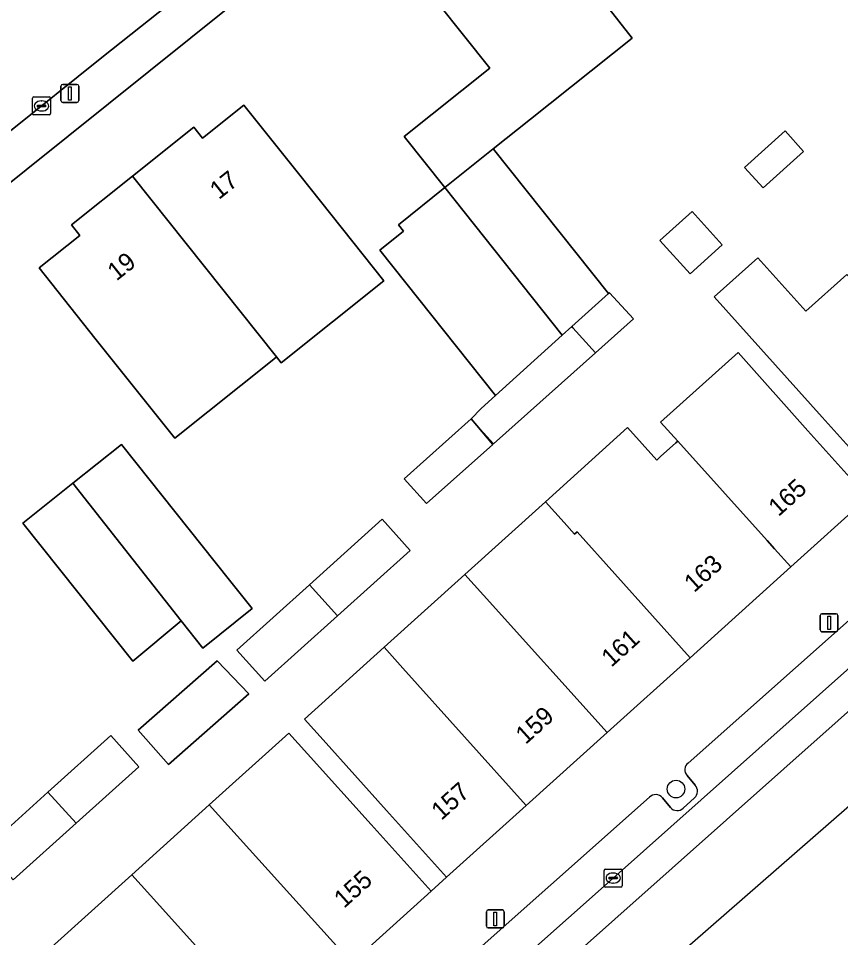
# Model space of a CAD drawing. Extents: x 161772 to 163126, y 383092 to 383917.
# Drawn here: x 162705.4 to 162751.2, y 383594 to 383645.2 of the extents above; entities that cross this region are included whole.
import ezdxf

# ---------------------------------------------------------------- set-up
doc = ezdxf.new("R2010")
doc.units = 0
for name, color, linetype in [('IMGEO_Boom', 7, 'Continuous'), ('IMGEO_Erf', 7, 'Continuous'), ('IMGEO_Kolk', 7, 'Continuous'), ('IMGEO_Lichtmast', 7, 'Continuous'), ('IMGEO_Pand', 7, 'Continuous'), ('IMGEO_Pand_nummerreeks', 7, 'Continuous'), ('IMGEO_Parkeervlak_open', 7, 'Continuous'), ('IMGEO_Rijbaan_lokaal_gesloten', 7, 'Continuous'), ('IMGEO_Rijbaan_lokaal_open', 7, 'Continuous'), ('IMGEO_Voetpad_open', 7, 'Continuous')]:
    doc.layers.add(name, color=color, linetype=linetype)

msp = doc.modelspace()

# ---------------------------------------------------------------- linework, layer by layer
at = {"layer": 'IMGEO_Boom'}
msp.add_circle((162742.063, 383602.303), 0.489, dxfattribs=at)
at = {"layer": 'IMGEO_Erf'}
for points in [[(162764.021, 383672.015), (162765.731, 383669.816), (162767.528, 383671.213), (162767.957, 383671.546), (162769.997, 383668.922), (162770.361, 383669.205), (162767.377, 383673.065), (162771.111, 383675.952), (162767.266, 383680.773), (162767.741, 383681.152), (162767.241, 383681.778), (162770.39, 383684.29), (162770.888, 383683.666), (162774.505, 383686.551), (162774.005, 383687.179), (162777.071, 383689.624), (162777.557, 383689.015), (162778.165, 383689.5), (162779.475, 383687.857), (162785.828, 383692.924), (162783.083, 383695.752), (162778.983, 383695.388), (162687.563, 383622.167), (162624.721, 383572.388)], [(162738.132, 383646.008), (162739.618, 383644.125), (162733.952, 383639.603), (162731.882, 383637.951), (162731.892, 383637.939), (162738.306, 383629.896), (162738.351, 383629.937), (162739.695, 383628.497), (162737.57, 383626.6), (162731.886, 383621.526), (162730.963, 383622.552), (162731.847, 383621.492), (162728.16, 383618.201), (162726.917, 383619.576), (162730.656, 383622.919), (162731.197, 383623.492), (162732.009, 383624.224), (162725.555, 383632.316), (162726.877, 383633.37), (162726.59, 383633.729), (162729.183, 383635.797), (162726.915, 383638.636), (162731.688, 383642.442), (162727.352, 383647.878)], [(162753.555, 383619.299), (162750.21, 383623.015), (162744.194, 383629.715), (162746.629, 383631.882), (162749.301, 383628.914), (162751.578, 383630.965)], [(162707.246, 383593.476), (162711.741, 383597.529), (162716.056, 383601.42), (162720.491, 383605.419), (162721.525, 383604.272), (162725.077, 383600.333), (162728.426, 383596.621), (162729.281, 383597.4), (162725.936, 383601.116), (162722.397, 383605.046), (162721.357, 383606.2), (162725.791, 383610.199), (162730.294, 383614.259), (162734.784, 383618.308), (162739.363, 383622.437), (162740.994, 383620.628), (162741.202, 383620.816), (162742.053, 383621.582), (162742.157, 383621.676), (162741.204, 383622.735), (162745.531, 383626.624), (162749.414, 383622.255), (162752.76, 383618.54)]]:
    msp.add_lwpolyline(points, dxfattribs=at)
for points in [[(162725.784, 383630.602), (162720.064, 383626.04), (162719.801, 383626.37), (162719.649, 383626.249), (162714.126, 383621.844), (162709.681, 383627.417), (162706.564, 383631.325), (162708.836, 383633.137), (162708.367, 383633.725), (162711.774, 383636.442), (162715.184, 383639.162), (162715.67, 383638.553), (162717.976, 383640.392), (162721.094, 383636.483)], [(162749.168, 383637.813), (162746.913, 383635.784), (162745.886, 383636.924), (162748.141, 383638.954)], [(162744.638, 383632.606), (162742.847, 383630.993), (162741.17, 383632.854), (162742.962, 383634.468)], [(162717.188, 383613.938), (162718.452, 383612.354), (162715.686, 383610.148), (162714.483, 383611.676), (162711.786, 383609.421), (162705.657, 383617.105), (162708.453, 383619.335), (162711.16, 383621.495)], [(162727.241, 383615.596), (162723.198, 383611.95), (162719.154, 383608.304), (162717.593, 383610.035), (162721.636, 383613.681), (162725.68, 383617.327)], [(162718.258, 383607.607), (162713.772, 383603.677), (162712.098, 383605.587), (162716.497, 383609.44)], [(162712.122, 383603.551), (162708.626, 383600.399), (162705.13, 383597.247), (162703.567, 383598.981), (162707.062, 383602.133), (162710.558, 383605.285)]]:
    msp.add_lwpolyline(points, close=True, dxfattribs=at)
at = {"layer": 'IMGEO_Kolk'}
for p, q in [((162706.203, 383639.917), (162706.203, 383640.769)), ((162706.278, 383640.843), (162707.13, 383640.843)), ((162707.204, 383640.769), (162707.204, 383639.917)), ((162706.462, 383640.337), (162706.462, 383640.349)), ((162706.9, 383640.3), (162706.502, 383640.3)), ((162706.505, 383640.386), (162706.903, 383640.386)), ((162706.691, 383640.623), (162706.716, 383640.623)), ((162706.946, 383640.349), (162706.946, 383640.337)), ((162707.13, 383639.843), (162706.278, 383639.843)), ((162706.714, 383640.063), (162706.689, 383640.063)), ((162738.062, 383596.924), (162738.062, 383597.776)), ((162738.137, 383597.85), (162738.989, 383597.85)), ((162739.063, 383597.776), (162739.063, 383596.924)), ((162738.321, 383597.344), (162738.321, 383597.356)), ((162738.759, 383597.307), (162738.361, 383597.307)), ((162738.364, 383597.393), (162738.762, 383597.393)), ((162738.55, 383597.63), (162738.575, 383597.63)), ((162738.805, 383597.356), (162738.805, 383597.344)), ((162738.989, 383596.85), (162738.137, 383596.85)), ((162738.573, 383597.07), (162738.548, 383597.07))]:
    msp.add_line(p, q, dxfattribs=at)
for points in [[(162706.203, 383639.917), (162706.203, 383640.769)], [(162706.278, 383640.843), (162707.13, 383640.843)], [(162707.204, 383640.769), (162707.204, 383639.917)], [(162707.13, 383639.843), (162706.278, 383639.843)], [(162738.062, 383596.924), (162738.062, 383597.776)], [(162738.137, 383597.85), (162738.989, 383597.85)], [(162739.063, 383597.776), (162739.063, 383596.924)], [(162738.989, 383596.85), (162738.137, 383596.85)]]:
    msp.add_lwpolyline(points, dxfattribs=at)
for centre, radius, start, end in [((162706.28, 383640.767), 0.0765, 91.552, 178.448), ((162706.28, 383640.767), 0.0765, 91.552, 178.448), ((162707.128, 383640.767), 0.0765, 1.552, 88.448), ((162707.128, 383640.767), 0.0765, 1.552, 88.448), ((162706.502, 383640.346), 0.0403, 85.8775, 175.7526), ((162706.499, 383640.336), 0.0366, 178.938, 274.7102), ((162706.903, 383640.343), 0.043, 264.8664, 352.4533), ((162706.907, 383640.348), 0.0386, 1.7309, 96.639), ((162706.28, 383639.919), 0.0765, 181.552, 268.448), ((162706.28, 383639.919), 0.0765, 181.552, 268.448), ((162707.128, 383639.919), 0.0765, 271.552, 358.448), ((162707.128, 383639.919), 0.0765, 271.552, 358.448), ((162738.139, 383597.774), 0.0765, 91.552, 178.448), ((162738.139, 383597.774), 0.0765, 91.552, 178.448), ((162738.987, 383597.774), 0.0765, 1.552, 88.448), ((162738.987, 383597.774), 0.0765, 1.552, 88.448), ((162738.361, 383597.353), 0.0403, 85.8775, 175.7526), ((162738.358, 383597.343), 0.0366, 178.938, 274.7102), ((162738.762, 383597.35), 0.043, 264.8664, 352.4533), ((162738.766, 383597.355), 0.0386, 1.7309, 96.639), ((162738.139, 383596.926), 0.0765, 181.552, 268.448), ((162738.139, 383596.926), 0.0765, 181.552, 268.448), ((162738.987, 383596.926), 0.0765, 271.552, 358.448), ((162738.987, 383596.926), 0.0765, 271.552, 358.448)]:
    msp.add_arc(centre, radius, start, end, dxfattribs=at)
for centre, major_axis, ratio, start_param, end_param in [((162706.69, 383640.343), (-0.387, 0.002), 0.722429, 4.712389, 7.853982), ((162706.715, 383640.343), (-0.39, 0.002), 0.717154, 1.570796, 4.712389), ((162738.549, 383597.35), (-0.387, 0.002), 0.722429, 4.712389, 7.853982), ((162738.574, 383597.35), (-0.39, 0.002), 0.717154, 1.570796, 4.712389)]:
    msp.add_ellipse(centre, major_axis=major_axis, ratio=ratio, start_param=start_param, end_param=end_param, dxfattribs=at)
at = {"layer": 'IMGEO_Lichtmast'}
for p, q in [((162707.786, 383640.642), (162707.786, 383641.442)), ((162707.786, 383641.442), (162707.786, 383640.642)), ((162707.886, 383641.542), (162708.676, 383641.542)), ((162708.676, 383641.542), (162707.886, 383641.542)), ((162708.776, 383641.442), (162708.776, 383640.642)), ((162708.776, 383640.642), (162708.776, 383641.442)), ((162708.676, 383640.542), (162707.886, 383640.542)), ((162707.886, 383640.542), (162708.676, 383640.542)), ((162750.098, 383611.165), (162750.098, 383611.965)), ((162750.098, 383611.965), (162750.098, 383611.165)), ((162750.198, 383612.065), (162750.988, 383612.065)), ((162750.988, 383612.065), (162750.198, 383612.065)), ((162751.088, 383611.965), (162751.088, 383611.165)), ((162751.088, 383611.165), (162751.088, 383611.965)), ((162750.988, 383611.065), (162750.198, 383611.065)), ((162750.198, 383611.065), (162750.988, 383611.065)), ((162731.495, 383594.671), (162731.495, 383595.471)), ((162731.495, 383595.471), (162731.495, 383594.671)), ((162731.595, 383595.571), (162732.385, 383595.571)), ((162732.385, 383595.571), (162731.595, 383595.571)), ((162732.485, 383595.471), (162732.485, 383594.671)), ((162732.485, 383594.671), (162732.485, 383595.471)), ((162732.385, 383594.571), (162731.595, 383594.571)), ((162731.595, 383594.571), (162732.385, 383594.571))]:
    msp.add_line(p, q, dxfattribs=at)
for points in [[(162708.206, 383641.417), (162708.356, 383641.417), (162708.356, 383640.667), (162708.206, 383640.667), (162708.206, 383641.417)], [(162750.518, 383611.94), (162750.668, 383611.94), (162750.668, 383611.19), (162750.518, 383611.19), (162750.518, 383611.94)], [(162731.915, 383595.446), (162732.065, 383595.446), (162732.065, 383594.696), (162731.915, 383594.696), (162731.915, 383595.446)]]:
    msp.add_lwpolyline(points, dxfattribs=at)
for centre, start, end in [((162707.886, 383641.442), 90, 180), ((162707.886, 383641.442), 90, 180), ((162708.676, 383641.442), 0, 90), ((162708.676, 383641.442), 360, 90), ((162707.886, 383640.642), 180, 270), ((162707.886, 383640.642), 180, 270), ((162708.676, 383640.642), 270, 0), ((162708.676, 383640.642), 270, 0), ((162750.198, 383611.965), 90, 180), ((162750.198, 383611.965), 90, 180), ((162750.988, 383611.965), 0, 90), ((162750.988, 383611.965), 360, 90), ((162750.198, 383611.165), 180, 270), ((162750.198, 383611.165), 180, 270), ((162750.988, 383611.165), 270, 0), ((162750.988, 383611.165), 270, 0), ((162731.595, 383595.471), 90, 180), ((162731.595, 383595.471), 90, 180), ((162732.385, 383595.471), 0, 90), ((162732.385, 383595.471), 360, 90), ((162731.595, 383594.671), 180, 270), ((162731.595, 383594.671), 180, 270), ((162732.385, 383594.671), 270, 0), ((162732.385, 383594.671), 270, 0)]:
    msp.add_arc(centre, 0.1, start, end, dxfattribs=at)
at = {"layer": 'IMGEO_Pand'}
for points in [[(162732.519, 383653.049), (162729.132, 383650.347), (162729.643, 383649.706), (162727.352, 383647.878), (162731.688, 383642.442), (162726.915, 383638.636), (162729.183, 383635.797), (162731.882, 383637.951), (162733.952, 383639.603), (162739.618, 383644.125), (162738.132, 383646.008)], [(162721.094, 383636.483), (162717.976, 383640.392), (162715.67, 383638.553), (162715.184, 383639.162), (162711.774, 383636.442), (162719.801, 383626.37), (162720.064, 383626.04), (162725.784, 383630.602)], [(162745.886, 383636.924), (162746.913, 383635.784), (162749.168, 383637.813), (162748.141, 383638.954)], [(162731.892, 383637.939), (162731.882, 383637.951), (162729.183, 383635.797), (162735.726, 383627.572), (162736.261, 383628.054), (162738.306, 383629.896)], [(162711.774, 383636.442), (162708.367, 383633.725), (162708.836, 383633.137), (162706.564, 383631.325), (162709.681, 383627.417), (162714.126, 383621.844), (162719.649, 383626.249), (162719.801, 383626.37)], [(162735.726, 383627.572), (162729.183, 383635.797), (162726.59, 383633.729), (162726.877, 383633.37), (162725.555, 383632.316), (162732.009, 383624.224)], [(162741.17, 383632.854), (162742.847, 383630.993), (162744.638, 383632.606), (162742.962, 383634.468)], [(162751.578, 383630.965), (162749.301, 383628.914), (162746.629, 383631.882), (162744.194, 383629.715), (162750.21, 383623.015), (162753.555, 383619.299), (162758.263, 383623.538)], [(162739.695, 383628.497), (162738.351, 383629.937), (162738.306, 383629.896), (162736.261, 383628.054), (162736.322, 383627.986), (162737.57, 383626.6)], [(162737.57, 383626.6), (162736.322, 383627.986), (162736.261, 383628.054), (162735.726, 383627.572), (162732.009, 383624.224), (162731.197, 383623.492), (162730.656, 383622.919), (162730.963, 383622.552), (162731.886, 383621.526)], [(162749.414, 383622.255), (162745.531, 383626.624), (162741.204, 383622.735), (162742.157, 383621.676), (162747.138, 383616.143), (162747.55, 383615.685), (162748.463, 383614.671), (162752.76, 383618.54)], [(162726.917, 383619.576), (162728.16, 383618.201), (162731.847, 383621.492), (162730.963, 383622.552), (162730.656, 383622.919)], [(162742.157, 383621.676), (162742.053, 383621.582), (162741.202, 383620.816), (162740.994, 383620.628), (162739.363, 383622.437), (162734.784, 383618.308), (162735.832, 383617.143), (162736.41, 383616.501), (162736.548, 383616.625), (162742.855, 383609.621), (162748.463, 383614.671), (162747.55, 383615.685), (162747.138, 383616.143)], [(162711.16, 383621.495), (162708.453, 383619.335), (162714.483, 383611.676), (162715.686, 383610.148), (162718.452, 383612.354), (162717.188, 383613.938)], [(162708.453, 383619.335), (162705.657, 383617.105), (162711.786, 383609.421), (162714.483, 383611.676)], [(162736.548, 383616.625), (162736.41, 383616.501), (162735.832, 383617.143), (162734.784, 383618.308), (162730.294, 383614.259), (162731.34, 383613.098), (162738.224, 383605.452), (162742.855, 383609.621)], [(162727.241, 383615.596), (162725.68, 383617.327), (162721.636, 383613.681), (162723.198, 383611.95)], [(162731.34, 383613.098), (162730.294, 383614.259), (162725.791, 383610.199), (162726.834, 383609.041), (162733.719, 383601.395), (162738.224, 383605.452)], [(162723.198, 383611.95), (162721.636, 383613.681), (162717.593, 383610.035), (162719.154, 383608.304)], [(162726.834, 383609.041), (162725.791, 383610.199), (162721.357, 383606.2), (162722.397, 383605.046), (162725.936, 383601.116), (162729.281, 383597.4), (162733.719, 383601.395)], [(162712.098, 383605.587), (162713.772, 383603.677), (162718.258, 383607.607), (162716.497, 383609.44)], [(162707.062, 383602.133), (162708.626, 383600.399), (162712.122, 383603.551), (162710.558, 383605.285)], [(162725.077, 383600.333), (162721.525, 383604.272), (162720.491, 383605.419), (162716.056, 383601.42), (162717.091, 383600.272), (162723.991, 383592.62), (162728.426, 383596.621)], [(162708.626, 383600.399), (162707.062, 383602.133), (162703.567, 383598.981), (162705.13, 383597.247)], [(162717.091, 383600.272), (162716.056, 383601.42), (162711.741, 383597.529), (162712.777, 383596.38), (162719.676, 383588.728), (162723.991, 383592.62)], [(162712.777, 383596.38), (162711.741, 383597.529), (162707.246, 383593.476), (162708.283, 383592.326), (162715.182, 383584.674), (162719.676, 383588.728)]]:
    msp.add_lwpolyline(points, close=True, dxfattribs=at)
at = {"layer": 'IMGEO_Parkeervlak_open'}
for points in [[(162666.512, 383533.347), (162694.831, 383558.528), (162709.518, 383571.578), (162738.563, 383597.35), (162753.281, 383610.437), (162765.043, 383620.871), (162766.974, 383622.572), (162794.724, 383647.231), (162798.516, 383650.621), (162807.38, 383658.5)], [(162763.668, 383622.324), (162742.742, 383603.753)], [(162742.691, 383603.061), (162743.125, 383602.524)], [(162740.584, 383601.845), (162724.099, 383587.205)], [(162741.751, 383601.274), (162741.306, 383601.822)], [(162743.092, 383601.813), (162742.464, 383601.238)]]:
    msp.add_lwpolyline(points, dxfattribs=at)
for centre, radius, start, end in [((162742.985, 383603.387), 0.439, 123.5955, 227.9744), ((162742.77, 383602.184), 0.491, 310.9012, 43.7841), ((162740.935, 383601.505), 0.489, 40.5017, 135.8491), ((162742.126, 383601.618), 0.509, 222.5659, 311.6532)]:
    msp.add_arc(centre, radius, start, end, dxfattribs=at)
at = {"layer": 'IMGEO_Rijbaan_lokaal_gesloten'}
for points in [[(162791.635, 383642.154), (162809.398, 383658.02), (162810.001, 383658.561), (162808.83, 383659.851), (162808.106, 383659.205), (162807.38, 383658.5), (162798.516, 383650.621), (162794.724, 383647.231), (162766.974, 383622.572), (162765.043, 383620.871), (162753.281, 383610.437), (162738.563, 383597.35), (162709.518, 383571.578), (162694.831, 383558.528), (162666.512, 383533.347), (162664.103, 383531.196)], [(162533.593, 383410.347), (162572.318, 383443.713), (162639.616, 383503.665), (162648.311, 383511.243), (162655.931, 383517.885), (162760.193, 383608.758), (162810.667, 383652.751), (162813.538, 383654.666), (162813.538, 383654.666), (162810.001, 383658.561), (162809.398, 383658.02), (162791.635, 383642.154), (162732.439, 383589.529), (162645.896, 383512.732), (162632.684, 383500.802), (162593.562, 383466.153), (162583.789, 383458.34)], [(162583.789, 383458.34), (162593.562, 383466.153), (162632.684, 383500.802), (162645.896, 383512.732), (162732.439, 383589.529), (162791.635, 383642.154)]]:
    msp.add_lwpolyline(points, dxfattribs=at)
at = {"layer": 'IMGEO_Rijbaan_lokaal_open'}
msp.add_lwpolyline([(162704.881, 383638.881), (162710.063, 383643.042), (162714.818, 383646.826), (162721.181, 383651.89), (162726.525, 383656.143), (162735.841, 383663.584), (162741.973, 383668.482), (162750.892, 383675.637), (162747.248, 383680.179), (162736.559, 383671.649), (162723.526, 383661.153), (162716.454, 383655.57), (162712.694, 383652.602), (162711.668, 383651.792), (162701.248, 383643.417)], close=True, dxfattribs=at)
at = {"layer": 'IMGEO_Voetpad_open'}
for points in [[(162687.563, 383622.167), (162778.983, 383695.388), (162783.083, 383695.752), (162786.289, 383698.536)], [(162750.892, 383675.637), (162741.973, 383668.482), (162742.276, 383668.085), (162736.154, 383663.195), (162735.841, 383663.584), (162726.525, 383656.143), (162721.181, 383651.89), (162721.493, 383651.5), (162715.13, 383646.436), (162714.818, 383646.826), (162710.063, 383643.042), (162704.881, 383638.881), (162702.704, 383637.132), (162701.12, 383635.86), (162701.434, 383635.472), (162694.454, 383629.866), (162694.111, 383630.231), (162680.068, 383619.013), (162680.38, 383618.623), (162674.392, 383613.862), (162674.08, 383614.252), (162661.946, 383604.633)], [(162777.499, 383640.846), (162773.07, 383636.859), (162772.845, 383636.656), (162772.59, 383636.939), (162768.092, 383632.889), (162767.336, 383632.2), (162762.914, 383628.218), (162763.159, 383627.946), (162762.967, 383627.773), (162758.263, 383623.538), (162753.555, 383619.299), (162752.76, 383618.54), (162748.463, 383614.671), (162742.855, 383609.621), (162738.224, 383605.452), (162733.719, 383601.395), (162729.281, 383597.4), (162728.426, 383596.621), (162723.991, 383592.62)], [(162742.742, 383603.753), (162763.668, 383622.324)], [(162743.125, 383602.524), (162742.691, 383603.061)], [(162724.099, 383587.205), (162740.584, 383601.845)], [(162741.306, 383601.822), (162741.751, 383601.274)], [(162742.464, 383601.238), (162743.092, 383601.813)]]:
    msp.add_lwpolyline(points, dxfattribs=at)
for centre, radius, start, end in [((162742.985, 383603.387), 0.439, 123.5955, 227.9744), ((162742.77, 383602.184), 0.491, 310.9012, 43.7841), ((162740.935, 383601.505), 0.489, 40.5017, 135.8491), ((162742.126, 383601.618), 0.509, 222.5659, 311.6532)]:
    msp.add_arc(centre, radius, start, end, dxfattribs=at)

# ---------------------------------------------------------------- texts
at = {"layer": 'IMGEO_Pand_nummerreeks'}
for s, rotation, p in [('17', 38.4684, (162716.588, 383635.1)), ('19', 38.4684, (162710.882, 383630.566)), ('165', 41.9978, (162747.77, 383617.437)), ('163', 41.9978, (162743.074, 383613.209)), ('161', 41.9978, (162738.463, 383609.057)), ('159', 41.9978, (162733.682, 383604.753)), ('157', 41.9978, (162728.986, 383600.525)), ('155', 42.0551, (162723.561, 383595.626))]:
    msp.add_text(s, height=1, rotation=rotation, dxfattribs=at).set_placement(p)

doc.saveas('drawing.dxf')
